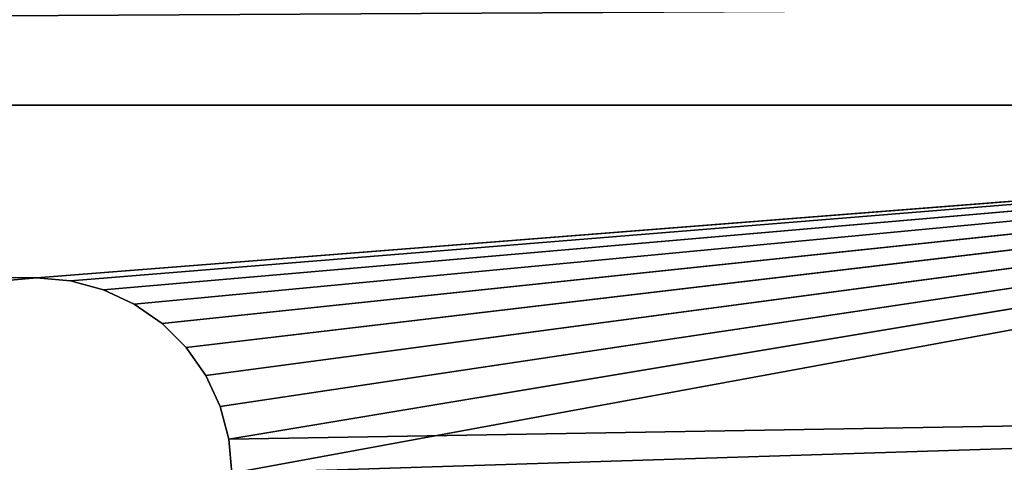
# Model space of a CAD drawing. Extents: x 3 to 633, y 2 to 332.
# Tile 323 of 571: x 591.86 to 604.47, y 9.79 to 15.46. Entities that reach past the tile are written whole.
import ezdxf

# ---------------------------------------------------------------- set-up
doc = ezdxf.new("R2010")
doc.units = 0
doc.header["$LTSCALE"] = 2.54
doc.layers.get('0').update_dxf_attribs({"color": 13, "linetype": 'CONTINUOUS'})

# ---------------------------------------------------------------- blocks, each defined once
blk = doc.blocks.new('P__KA_WN_KOWA_CAVELLA_60X3')
at = {"color": 0}
for p, q in [((592.079, 12.15, 109.014), (386.635, 14.365, 109.014)), ((386.635, 14.365, 109.014), (620.223, 14.365, 109.014)), ((592.079, 12.15, 109.014), (386.635, 14.365, 109.014)), ((386.635, 14.365, 109.014), (620.223, 14.365, 109.014)), ((386.635, 14.365, 110.014), (620.223, 14.365, 110.014)), ((386.635, 14.365, 110.014), (620.223, 14.365, 110.014)), ((386.635, 14.365, 110.014), (592.079, 12.15, 110.014)), ((386.635, 14.365, 110.014), (592.079, 12.15, 110.014)), ((592.079, 12.15, 109.014), (620.223, 14.365, 109.014)), ((592.079, 12.15, 109.014), (620.223, 14.365, 109.014)), ((592.079, 12.15, 110.014), (620.223, 14.365, 110.014)), ((592.079, 12.15, 110.014), (620.223, 14.365, 110.014)), ((592.513, 12.112, 109.014), (620.223, 14.365, 109.014)), ((592.513, 12.112, 109.014), (620.223, 14.365, 109.014)), ((592.513, 12.112, 110.014), (620.223, 14.365, 110.014)), ((592.513, 12.112, 110.014), (620.223, 14.365, 110.014)), ((592.934, 11.999, 109.014), (620.223, 14.365, 109.014)), ((592.934, 11.999, 109.014), (620.223, 14.365, 109.014)), ((592.934, 11.999, 110.014), (620.223, 14.365, 110.014)), ((592.934, 11.999, 110.014), (620.223, 14.365, 110.014)), ((593.329, 11.815, 109.014), (620.223, 14.365, 109.014)), ((593.329, 11.815, 109.014), (620.223, 14.365, 109.014)), ((593.329, 11.815, 110.014), (620.223, 14.365, 110.014)), ((593.329, 11.815, 110.014), (620.223, 14.365, 110.014)), ((593.686, 11.565, 109.014), (620.223, 14.365, 109.014)), ((593.686, 11.565, 109.014), (620.223, 14.365, 109.014)), ((593.686, 11.565, 110.014), (620.223, 14.365, 110.014)), ((593.686, 11.565, 110.014), (620.223, 14.365, 110.014)), ((593.994, 11.257, 109.014), (620.223, 14.365, 109.014)), ((593.994, 11.257, 109.014), (620.223, 14.365, 109.014)), ((593.994, 11.257, 110.014), (620.223, 14.365, 110.014)), ((593.994, 11.257, 110.014), (620.223, 14.365, 110.014)), ((594.244, 10.9, 109.014), (620.223, 14.365, 109.014)), ((594.244, 10.9, 109.014), (620.223, 14.365, 109.014)), ((594.244, 10.9, 110.014), (620.223, 14.365, 110.014)), ((594.244, 10.9, 110.014), (620.223, 14.365, 110.014)), ((594.429, 10.505, 109.014), (620.223, 14.365, 109.014)), ((594.429, 10.505, 109.014), (620.223, 14.365, 109.014)), ((620.223, 14.365, 110.014), (594.429, 10.505, 110.014)), ((620.223, 14.365, 110.014), (594.429, 10.505, 110.014)), ((594.541, 10.084, 109.014), (620.223, 14.365, 109.014)), ((594.541, 10.084, 109.014), (620.223, 14.365, 109.014)), ((620.223, 14.365, 110.014), (594.541, 10.084, 110.014)), ((620.223, 14.365, 110.014), (594.541, 10.084, 110.014)), ((620.223, 14.365, 109.014), (594.579, 9.65, 109.014)), ((620.223, 14.365, 109.014), (594.579, 9.65, 109.014)), ((592.079, 12.15, 109.014), (591.645, 12.112, 109.014)), ((591.645, 12.112, 110.014), (592.079, 12.15, 110.014)), ((591.645, 12.112, 109.014), (592.079, 12.15, 110.014)), ((591.645, 12.112, 110.014), (592.079, 12.15, 110.014)), ((591.645, 12.112, 109.014), (592.079, 12.15, 110.014)), ((592.079, 12.15, 109.014), (591.645, 12.112, 109.014)), ((592.513, 12.112, 109.014), (592.079, 12.15, 109.014)), ((592.079, 12.15, 110.014), (592.513, 12.112, 110.014)), ((592.079, 12.15, 109.014), (592.079, 12.15, 110.014)), ((592.079, 12.15, 109.014), (592.079, 12.15, 110.014)), ((592.079, 12.15, 109.014), (592.513, 12.112, 110.014)), ((592.079, 12.15, 110.014), (592.513, 12.112, 110.014)), ((592.079, 12.15, 109.014), (592.513, 12.112, 110.014)), ((592.513, 12.112, 109.014), (592.079, 12.15, 109.014)), ((592.934, 11.999, 109.014), (592.513, 12.112, 109.014)), ((592.513, 12.112, 110.014), (592.934, 11.999, 110.014)), ((592.513, 12.112, 109.014), (592.513, 12.112, 110.014)), ((592.513, 12.112, 109.014), (592.513, 12.112, 110.014)), ((592.513, 12.112, 109.014), (592.934, 11.999, 110.014)), ((592.513, 12.112, 110.014), (592.934, 11.999, 110.014)), ((592.513, 12.112, 109.014), (592.934, 11.999, 110.014)), ((592.934, 11.999, 109.014), (592.513, 12.112, 109.014)), ((593.329, 11.815, 109.014), (592.934, 11.999, 109.014)), ((592.934, 11.999, 110.014), (593.329, 11.815, 110.014)), ((592.934, 11.999, 109.014), (592.934, 11.999, 110.014)), ((592.934, 11.999, 109.014), (592.934, 11.999, 110.014)), ((592.934, 11.999, 109.014), (593.329, 11.815, 110.014)), ((592.934, 11.999, 110.014), (593.329, 11.815, 110.014)), ((592.934, 11.999, 109.014), (593.329, 11.815, 110.014)), ((593.329, 11.815, 109.014), (592.934, 11.999, 109.014)), ((593.686, 11.565, 109.014), (593.329, 11.815, 109.014)), ((593.329, 11.815, 110.014), (593.686, 11.565, 110.014)), ((593.329, 11.815, 109.014), (593.329, 11.815, 110.014)), ((593.329, 11.815, 109.014), (593.329, 11.815, 110.014)), ((593.329, 11.815, 109.014), (593.686, 11.565, 110.014)), ((593.329, 11.815, 110.014), (593.686, 11.565, 110.014)), ((593.329, 11.815, 109.014), (593.686, 11.565, 110.014)), ((593.686, 11.565, 109.014), (593.329, 11.815, 109.014)), ((593.994, 11.257, 109.014), (593.686, 11.565, 109.014)), ((593.686, 11.565, 110.014), (593.994, 11.257, 110.014)), ((593.686, 11.565, 109.014), (593.686, 11.565, 110.014)), ((593.686, 11.565, 109.014), (593.686, 11.565, 110.014)), ((593.686, 11.565, 109.014), (593.994, 11.257, 110.014)), ((593.686, 11.565, 110.014), (593.994, 11.257, 110.014)), ((593.686, 11.565, 109.014), (593.994, 11.257, 110.014)), ((593.994, 11.257, 109.014), (593.686, 11.565, 109.014)), ((594.244, 10.9, 109.014), (593.994, 11.257, 109.014)), ((593.994, 11.257, 110.014), (594.244, 10.9, 110.014)), ((593.994, 11.257, 109.014), (593.994, 11.257, 110.014)), ((593.994, 11.257, 109.014), (593.994, 11.257, 110.014)), ((593.994, 11.257, 109.014), (594.244, 10.9, 110.014)), ((593.994, 11.257, 110.014), (594.244, 10.9, 110.014)), ((593.994, 11.257, 109.014), (594.244, 10.9, 110.014)), ((594.244, 10.9, 109.014), (593.994, 11.257, 109.014)), ((594.429, 10.505, 109.014), (594.244, 10.9, 109.014)), ((594.244, 10.9, 110.014), (594.429, 10.505, 110.014)), ((594.244, 10.9, 109.014), (594.244, 10.9, 110.014)), ((594.244, 10.9, 109.014), (594.244, 10.9, 110.014)), ((594.244, 10.9, 109.014), (594.429, 10.505, 110.014)), ((594.244, 10.9, 110.014), (594.429, 10.505, 110.014)), ((594.244, 10.9, 109.014), (594.429, 10.505, 110.014)), ((594.429, 10.505, 109.014), (594.244, 10.9, 109.014)), ((594.541, 10.084, 109.014), (594.429, 10.505, 109.014)), ((594.429, 10.505, 110.014), (594.541, 10.084, 110.014)), ((594.429, 10.505, 109.014), (594.429, 10.505, 110.014)), ((594.429, 10.505, 109.014), (594.429, 10.505, 110.014)), ((594.429, 10.505, 109.014), (594.541, 10.084, 110.014)), ((594.429, 10.505, 110.014), (594.541, 10.084, 110.014)), ((594.429, 10.505, 109.014), (594.541, 10.084, 110.014)), ((594.541, 10.084, 109.014), (594.429, 10.505, 109.014)), ((624.009, 10.579, 110.014), (594.541, 10.084, 110.014)), ((624.009, 10.579, 110.014), (594.541, 10.084, 110.014)), ((624.009, 10.579, 109.014), (594.579, 9.65, 109.014)), ((624.009, 10.579, 109.014), (594.579, 9.65, 109.014)), ((624.009, 10.579, 110.014), (594.579, 9.65, 110.014)), ((624.009, 10.579, 110.014), (594.579, 9.65, 110.014)), ((594.579, 9.65, 109.014), (594.541, 10.084, 109.014)), ((594.541, 10.084, 110.014), (594.579, 9.65, 110.014)), ((594.541, 10.084, 109.014), (594.541, 10.084, 110.014)), ((594.541, 10.084, 109.014), (594.541, 10.084, 110.014)), ((594.541, 10.084, 109.014), (594.579, 9.65, 110.014)), ((594.541, 10.084, 110.014), (594.579, 9.65, 110.014)), ((594.541, 10.084, 109.014), (594.579, 9.65, 110.014)), ((594.579, 9.65, 109.014), (594.541, 10.084, 109.014))]:
    blk.add_line(p, q, dxfattribs=at)
mesh = blk.add_polyface(dxfattribs=at)
corners = [(628.15, 1.65, 113.014), (616.65, 17.15, 113.014), (8.15, 1.65, 113.014)]
mesh.append_faces([[corners[k] for k in face] for face in [(0, 1, 2)]], dxfattribs={"color": 0})
mesh = blk.add_polyface(dxfattribs=at)
corners = [(616.65, 17.15, 113.014), (19.65, 17.15, 113.014), (8.15, 1.65, 113.014)]
mesh.append_faces([[corners[k] for k in face] for face in [(0, 1, 2)]], dxfattribs={"color": 0})
mesh = blk.add_polyface(dxfattribs=at)
corners = [(628.15, 1.65, 110.014), (8.15, 1.65, 110.014), (19.65, 17.15, 110.014)]
mesh.append_faces([[corners[k] for k in face] for face in [(0, 1, 2)]], dxfattribs={"color": 0})
mesh = blk.add_polyface(dxfattribs=at)
corners = [(628.15, 1.65, 110.014), (19.65, 17.15, 110.014), (616.65, 17.15, 110.014)]
mesh.append_faces([[corners[k] for k in face] for face in [(0, 1, 2)]], dxfattribs={"color": 0})
mesh = blk.add_polyface(dxfattribs=at)
corners = [(617.079, 15.65, 109.014), (386.635, 14.365, 109.014), (19.221, 15.65, 109.014)]
mesh.append_faces([[corners[k] for k in face] for face in [(0, 1, 2)]], dxfattribs={"color": 0})
mesh = blk.add_polyface(dxfattribs=at)
corners = [(617.079, 15.65, 110.014), (19.221, 15.65, 110.014), (386.635, 14.365, 110.014)]
mesh.append_faces([[corners[k] for k in face] for face in [(0, 1, 2)]], dxfattribs={"color": 0})
mesh = blk.add_polyface(dxfattribs=at)
corners = [(620.223, 14.365, 109.014), (386.635, 14.365, 109.014), (617.079, 15.65, 109.014)]
mesh.append_faces([[corners[k] for k in face] for face in [(0, 1, 2)]], dxfattribs={"color": 0})
mesh = blk.add_polyface(dxfattribs=at)
corners = [(620.223, 14.365, 110.014), (617.079, 15.65, 110.014), (386.635, 14.365, 110.014)]
mesh.append_faces([[corners[k] for k in face] for face in [(0, 1, 2)]], dxfattribs={"color": 0})
mesh = blk.add_polyface(dxfattribs=at)
corners = [(620.223, 14.365, 109.014), (592.079, 12.15, 109.014), (386.635, 14.365, 109.014)]
mesh.append_faces([[corners[k] for k in face] for face in [(0, 1, 2)]], dxfattribs={"color": 0})
mesh = blk.add_polyface(dxfattribs=at)
corners = [(592.079, 12.15, 109.014), (591.645, 12.112, 109.014), (386.635, 14.365, 109.014)]
mesh.append_faces([[corners[k] for k in face] for face in [(0, 1, 2)]], dxfattribs={"color": 0})
mesh = blk.add_polyface(dxfattribs=at)
corners = [(620.223, 14.365, 110.014), (386.635, 14.365, 110.014), (592.079, 12.15, 110.014)]
mesh.append_faces([[corners[k] for k in face] for face in [(0, 1, 2)]], dxfattribs={"color": 0})
mesh = blk.add_polyface(dxfattribs=at)
corners = [(592.079, 12.15, 110.014), (386.635, 14.365, 110.014), (591.645, 12.112, 110.014)]
mesh.append_faces([[corners[k] for k in face] for face in [(0, 1, 2)]], dxfattribs={"color": 0})
mesh = blk.add_polyface(dxfattribs=at)
corners = [(620.223, 14.365, 109.014), (592.513, 12.112, 109.014), (592.079, 12.15, 109.014)]
mesh.append_faces([[corners[k] for k in face] for face in [(0, 1, 2)]], dxfattribs={"color": 0})
mesh = blk.add_polyface(dxfattribs=at)
corners = [(620.223, 14.365, 110.014), (592.079, 12.15, 110.014), (592.513, 12.112, 110.014)]
mesh.append_faces([[corners[k] for k in face] for face in [(0, 1, 2)]], dxfattribs={"color": 0})
mesh = blk.add_polyface(dxfattribs=at)
corners = [(620.223, 14.365, 109.014), (592.934, 11.999, 109.014), (592.513, 12.112, 109.014)]
mesh.append_faces([[corners[k] for k in face] for face in [(0, 1, 2)]], dxfattribs={"color": 0})
mesh = blk.add_polyface(dxfattribs=at)
corners = [(620.223, 14.365, 110.014), (592.513, 12.112, 110.014), (592.934, 11.999, 110.014)]
mesh.append_faces([[corners[k] for k in face] for face in [(0, 1, 2)]], dxfattribs={"color": 0})
mesh = blk.add_polyface(dxfattribs=at)
corners = [(620.223, 14.365, 109.014), (593.329, 11.815, 109.014), (592.934, 11.999, 109.014)]
mesh.append_faces([[corners[k] for k in face] for face in [(0, 1, 2)]], dxfattribs={"color": 0})
mesh = blk.add_polyface(dxfattribs=at)
corners = [(620.223, 14.365, 110.014), (592.934, 11.999, 110.014), (593.329, 11.815, 110.014)]
mesh.append_faces([[corners[k] for k in face] for face in [(0, 1, 2)]], dxfattribs={"color": 0})
mesh = blk.add_polyface(dxfattribs=at)
corners = [(620.223, 14.365, 109.014), (593.686, 11.565, 109.014), (593.329, 11.815, 109.014)]
mesh.append_faces([[corners[k] for k in face] for face in [(0, 1, 2)]], dxfattribs={"color": 0})
mesh = blk.add_polyface(dxfattribs=at)
corners = [(620.223, 14.365, 110.014), (593.329, 11.815, 110.014), (593.686, 11.565, 110.014)]
mesh.append_faces([[corners[k] for k in face] for face in [(0, 1, 2)]], dxfattribs={"color": 0})
mesh = blk.add_polyface(dxfattribs=at)
corners = [(620.223, 14.365, 109.014), (593.994, 11.257, 109.014), (593.686, 11.565, 109.014)]
mesh.append_faces([[corners[k] for k in face] for face in [(0, 1, 2)]], dxfattribs={"color": 0})
mesh = blk.add_polyface(dxfattribs=at)
corners = [(620.223, 14.365, 110.014), (593.686, 11.565, 110.014), (593.994, 11.257, 110.014)]
mesh.append_faces([[corners[k] for k in face] for face in [(0, 1, 2)]], dxfattribs={"color": 0})
mesh = blk.add_polyface(dxfattribs=at)
corners = [(620.223, 14.365, 109.014), (594.244, 10.9, 109.014), (593.994, 11.257, 109.014)]
mesh.append_faces([[corners[k] for k in face] for face in [(0, 1, 2)]], dxfattribs={"color": 0})
mesh = blk.add_polyface(dxfattribs=at)
corners = [(620.223, 14.365, 110.014), (593.994, 11.257, 110.014), (594.244, 10.9, 110.014)]
mesh.append_faces([[corners[k] for k in face] for face in [(0, 1, 2)]], dxfattribs={"color": 0})
mesh = blk.add_polyface(dxfattribs=at)
corners = [(620.223, 14.365, 109.014), (594.429, 10.505, 109.014), (594.244, 10.9, 109.014)]
mesh.append_faces([[corners[k] for k in face] for face in [(0, 1, 2)]], dxfattribs={"color": 0})
mesh = blk.add_polyface(dxfattribs=at)
corners = [(620.223, 14.365, 110.014), (594.244, 10.9, 110.014), (594.429, 10.505, 110.014)]
mesh.append_faces([[corners[k] for k in face] for face in [(0, 1, 2)]], dxfattribs={"color": 0})
mesh = blk.add_polyface(dxfattribs=at)
corners = [(620.223, 14.365, 109.014), (594.541, 10.084, 109.014), (594.429, 10.505, 109.014)]
mesh.append_faces([[corners[k] for k in face] for face in [(0, 1, 2)]], dxfattribs={"color": 0})
mesh = blk.add_polyface(dxfattribs=at)
corners = [(620.223, 14.365, 110.014), (594.429, 10.505, 110.014), (594.541, 10.084, 110.014)]
mesh.append_faces([[corners[k] for k in face] for face in [(0, 1, 2)]], dxfattribs={"color": 0})
mesh = blk.add_polyface(dxfattribs=at)
corners = [(620.223, 14.365, 109.014), (594.579, 9.65, 109.014), (594.541, 10.084, 109.014)]
mesh.append_faces([[corners[k] for k in face] for face in [(0, 1, 2)]], dxfattribs={"color": 0})
mesh = blk.add_polyface(dxfattribs=at)
corners = [(624.009, 10.579, 110.014), (620.223, 14.365, 110.014), (594.541, 10.084, 110.014)]
mesh.append_faces([[corners[k] for k in face] for face in [(0, 1, 2)]], dxfattribs={"color": 0})
mesh = blk.add_polyface(dxfattribs=at)
corners = [(624.009, 10.579, 109.014), (594.579, 9.65, 109.014), (620.223, 14.365, 109.014)]
mesh.append_faces([[corners[k] for k in face] for face in [(0, 1, 2)]], dxfattribs={"color": 0})
mesh = blk.add_polyface(dxfattribs=at)
corners = [(591.645, 12.112, 110.014), (591.645, 12.112, 109.014), (592.079, 12.15, 110.014)]
mesh.append_faces([[corners[k] for k in face] for face in [(0, 1, 2)]], dxfattribs={"color": 0})
mesh = blk.add_polyface(dxfattribs=at)
corners = [(592.079, 12.15, 110.014), (591.645, 12.112, 109.014), (592.079, 12.15, 109.014)]
mesh.append_faces([[corners[k] for k in face] for face in [(0, 1, 2)]], dxfattribs={"color": 0})
mesh = blk.add_polyface(dxfattribs=at)
corners = [(592.079, 12.15, 110.014), (592.079, 12.15, 109.014), (592.513, 12.112, 110.014)]
mesh.append_faces([[corners[k] for k in face] for face in [(0, 1, 2)]], dxfattribs={"color": 0})
mesh = blk.add_polyface(dxfattribs=at)
corners = [(592.513, 12.112, 110.014), (592.079, 12.15, 109.014), (592.513, 12.112, 109.014)]
mesh.append_faces([[corners[k] for k in face] for face in [(0, 1, 2)]], dxfattribs={"color": 0})
mesh = blk.add_polyface(dxfattribs=at)
corners = [(592.513, 12.112, 110.014), (592.513, 12.112, 109.014), (592.934, 11.999, 110.014)]
mesh.append_faces([[corners[k] for k in face] for face in [(0, 1, 2)]], dxfattribs={"color": 0})
mesh = blk.add_polyface(dxfattribs=at)
corners = [(592.934, 11.999, 110.014), (592.513, 12.112, 109.014), (592.934, 11.999, 109.014)]
mesh.append_faces([[corners[k] for k in face] for face in [(0, 1, 2)]], dxfattribs={"color": 0})
mesh = blk.add_polyface(dxfattribs=at)
corners = [(592.934, 11.999, 110.014), (592.934, 11.999, 109.014), (593.329, 11.815, 110.014)]
mesh.append_faces([[corners[k] for k in face] for face in [(0, 1, 2)]], dxfattribs={"color": 0})
mesh = blk.add_polyface(dxfattribs=at)
corners = [(593.329, 11.815, 110.014), (592.934, 11.999, 109.014), (593.329, 11.815, 109.014)]
mesh.append_faces([[corners[k] for k in face] for face in [(0, 1, 2)]], dxfattribs={"color": 0})
mesh = blk.add_polyface(dxfattribs=at)
corners = [(593.329, 11.815, 110.014), (593.329, 11.815, 109.014), (593.686, 11.565, 110.014)]
mesh.append_faces([[corners[k] for k in face] for face in [(0, 1, 2)]], dxfattribs={"color": 0})
mesh = blk.add_polyface(dxfattribs=at)
corners = [(593.686, 11.565, 110.014), (593.329, 11.815, 109.014), (593.686, 11.565, 109.014)]
mesh.append_faces([[corners[k] for k in face] for face in [(0, 1, 2)]], dxfattribs={"color": 0})
mesh = blk.add_polyface(dxfattribs=at)
corners = [(593.686, 11.565, 109.014), (593.994, 11.257, 110.014), (593.686, 11.565, 110.014)]
mesh.append_faces([[corners[k] for k in face] for face in [(0, 1, 2)]], dxfattribs={"color": 0})
mesh = blk.add_polyface(dxfattribs=at)
corners = [(593.686, 11.565, 109.014), (593.994, 11.257, 109.014), (593.994, 11.257, 110.014)]
mesh.append_faces([[corners[k] for k in face] for face in [(0, 1, 2)]], dxfattribs={"color": 0})
mesh = blk.add_polyface(dxfattribs=at)
corners = [(593.994, 11.257, 109.014), (594.244, 10.9, 110.014), (593.994, 11.257, 110.014)]
mesh.append_faces([[corners[k] for k in face] for face in [(0, 1, 2)]], dxfattribs={"color": 0})
mesh = blk.add_polyface(dxfattribs=at)
corners = [(593.994, 11.257, 109.014), (594.244, 10.9, 109.014), (594.244, 10.9, 110.014)]
mesh.append_faces([[corners[k] for k in face] for face in [(0, 1, 2)]], dxfattribs={"color": 0})
mesh = blk.add_polyface(dxfattribs=at)
corners = [(594.244, 10.9, 109.014), (594.429, 10.505, 110.014), (594.244, 10.9, 110.014)]
mesh.append_faces([[corners[k] for k in face] for face in [(0, 1, 2)]], dxfattribs={"color": 0})
mesh = blk.add_polyface(dxfattribs=at)
corners = [(594.244, 10.9, 109.014), (594.429, 10.505, 109.014), (594.429, 10.505, 110.014)]
mesh.append_faces([[corners[k] for k in face] for face in [(0, 1, 2)]], dxfattribs={"color": 0})
mesh = blk.add_polyface(dxfattribs=at)
corners = [(594.429, 10.505, 109.014), (594.541, 10.084, 110.014), (594.429, 10.505, 110.014)]
mesh.append_faces([[corners[k] for k in face] for face in [(0, 1, 2)]], dxfattribs={"color": 0})
mesh = blk.add_polyface(dxfattribs=at)
corners = [(594.429, 10.505, 109.014), (594.541, 10.084, 109.014), (594.541, 10.084, 110.014)]
mesh.append_faces([[corners[k] for k in face] for face in [(0, 1, 2)]], dxfattribs={"color": 0})
mesh = blk.add_polyface(dxfattribs=at)
corners = [(624.009, 10.579, 110.014), (594.541, 10.084, 110.014), (594.579, 9.65, 110.014)]
mesh.append_faces([[corners[k] for k in face] for face in [(0, 1, 2)]], dxfattribs={"color": 0})
mesh = blk.add_polyface(dxfattribs=at)
corners = [(624.009, 10.579, 109.014), (621.473, 8.043, 109.014), (594.579, 9.65, 109.014)]
mesh.append_faces([[corners[k] for k in face] for face in [(0, 1, 2)]], dxfattribs={"color": 0})
mesh = blk.add_polyface(dxfattribs=at)
corners = [(624.009, 10.579, 110.014), (594.579, 9.65, 110.014), (621.473, 8.043, 110.014)]
mesh.append_faces([[corners[k] for k in face] for face in [(0, 1, 2)]], dxfattribs={"color": 0})
mesh = blk.add_polyface(dxfattribs=at)
corners = [(594.541, 10.084, 109.014), (594.579, 9.65, 110.014), (594.541, 10.084, 110.014)]
mesh.append_faces([[corners[k] for k in face] for face in [(0, 1, 2)]], dxfattribs={"color": 0})
mesh = blk.add_polyface(dxfattribs=at)
corners = [(594.541, 10.084, 109.014), (594.579, 9.65, 109.014), (594.579, 9.65, 110.014)]
mesh.append_faces([[corners[k] for k in face] for face in [(0, 1, 2)]], dxfattribs={"color": 0})

msp = doc.modelspace()

# ---------------------------------------------------------------- block references
at = {"color": 0}
msp.add_blockref('P__KA_WN_KOWA_CAVELLA_60X3', (0, 0), dxfattribs=at)

doc.saveas('drawing.dxf')
